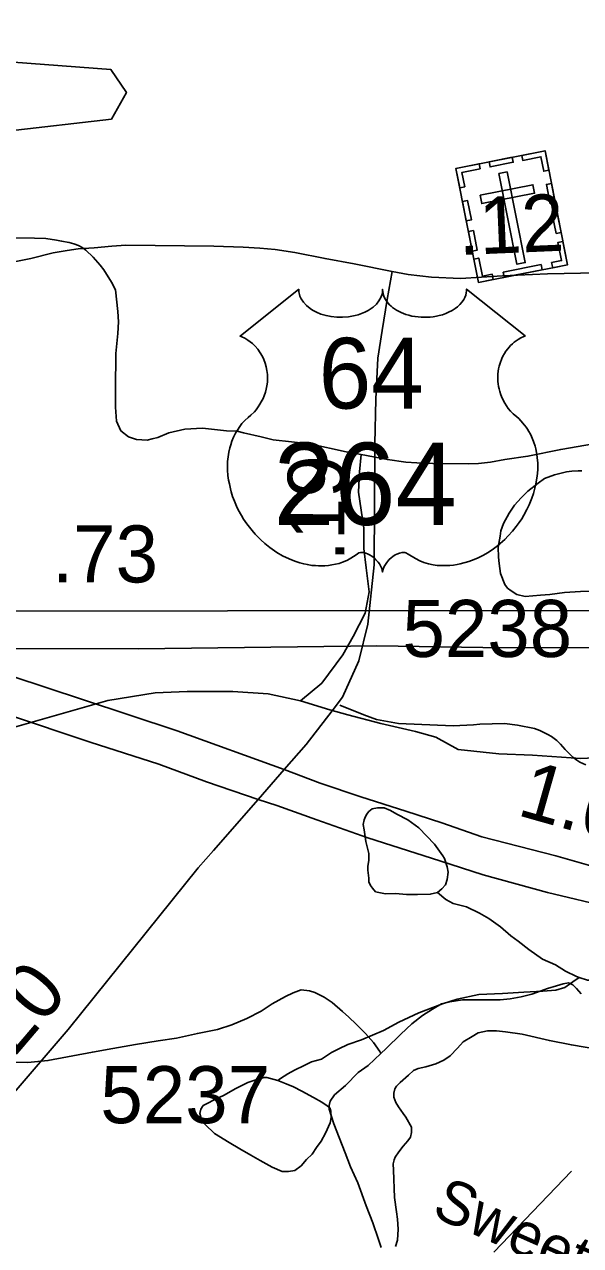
# Model space of a CAD drawing. Extents: x 2169602 to 2449496, y 721995 to 810662.
# Drawn here: x 2393158 to 2394377, y 797924 to 800600 of the extents above; entities that cross this region are included whole.
import ezdxf

# ---------------------------------------------------------------- set-up
doc = ezdxf.new("R2010")
doc.units = 0
doc.layers.add('Default', color=7, linetype='Continuous')

msp = doc.modelspace()

# ---------------------------------------------------------------- linework, layer by layer
at = {"layer": 'Default'}
msp.add_line((2394187.6, 797910.1), (2394357.5, 798087.4), dxfattribs=at)
for points in [[(2392891.1, 800340), (2393349, 800393), (2393382, 800451.4), (2393347.9, 800501.3), (2393055.9, 800523.6), (2392881, 800648.6)], [(2393896.7, 799657.7), (2393863.9, 799663.9), (2393783.7, 799681.1), (2393703.6, 799689.8), (2393677, 799696.5), (2393638.2, 799705.3), (2393624.9, 799708.7), (2393601.3, 799709.8), (2393548.4, 799715.3), (2393509.6, 799713.1), (2393475.2, 799705.3), (2393450.9, 799695.4), (2393438.7, 799692), (2393427.7, 799689.2), (2393404.3, 799690.9), (2393386.6, 799696.5), (2393370, 799709.8), (2393360, 799730.8), (2393357.8, 799761.9), (2393357.8, 799800.7), (2393358.9, 799879.4), (2393363.3, 799922.7), (2393364.4, 799948.2), (2393363.3, 799971.5), (2393358.1, 800018.6), (2393349.2, 800035.8), (2393332.2, 800062.7), (2393324.4, 800072.5), (2393309.3, 800090), (2393293.3, 800105.9), (2393285.2, 800111.3), (2393277.1, 800115.6), (2393266.7, 800119.5), (2393256.2, 800122.1), (2393239.9, 800125.4), (2393228.9, 800127.2), (2393205, 800130.9), (2393180.6, 800132.2), (2393068.9, 800133.5)], [(2393092.1, 800071.5), (2393172.7, 800087.6), (2393221.4, 800100.1), (2393251.9, 800104.9), (2393275.8, 800108.7), (2393311.1, 800110.6), (2393350.3, 800114.4), (2393380.8, 800116.3), (2393573.8, 800114.4), (2393637.7, 800112.2), (2393674.5, 800110), (2393708, 800106.8), (2393751.3, 800100.3), (2393817.3, 800087.3), (2393881.1, 800075.4), (2393964.6, 800058.5)], [(2393964.6, 800058.5), (2393999.7, 800052.5), (2394050.9, 800046.5), (2394113.9, 800043.8), (2394206.5, 800049.5), (2394304.9, 800053.7), (2394413.7, 800055.8), (2394508.9, 800066.2), (2394607.8, 800093.4)], [(2393832.7, 799096.2), (2393855.5, 799125.9), (2393891, 799205.5), (2393911.4, 799286.1), (2393925, 799416), (2393926.6, 799680.9), (2393928.7, 799779.3), (2393933, 799868.9), (2393942.2, 799929.2), (2393953.1, 799997.6), (2393964.6, 800058.5)], [(2394417.8, 799683.7), (2394371.9, 799675.3), (2394333.9, 799668.8), (2394262.1, 799654.1), (2394211.1, 799646.6), (2394180.2, 799641.2), (2394153.7, 799638.3), (2394130.7, 799637.2), (2394053.6, 799638.2), (2394018.2, 799639.5), (2393994.2, 799641.2), (2393954.1, 799646.8), (2393896.7, 799657.7)], [(2393763.4, 799118.1), (2393809.9, 799156.9), (2393856.5, 799219), (2393878.7, 799259), (2393905.3, 799310), (2393914.1, 799356.6), (2393907.5, 799409.8), (2393902.6, 799452.1), (2393902.6, 799496.5), (2393890.3, 799575.3), (2393892.7, 799619.6), (2393896.7, 799657.7)], [(2394409.8, 799358), (2394377.4, 799357.7), (2394341.9, 799355.7), (2394309.7, 799351.3), (2394289.8, 799349.4), (2394255.8, 799346.8), (2394237.7, 799351.2), (2394225.4, 799359.1), (2394217.4, 799364.8), (2394211.7, 799373), (2394201.7, 799396.8), (2394199.2, 799418.7), (2394197.3, 799432.7), (2394197.1, 799454.7), (2394201.2, 799478.8), (2394202.9, 799490.7), (2394208.8, 799506.8), (2394220.7, 799529), (2394232.6, 799547.1), (2394246.8, 799562.8), (2394262.1, 799577.1), (2394284.3, 799595.2), (2394298.4, 799605.3), (2394320.2, 799613.3), (2394346.2, 799619.5), (2394357.9, 799621.4), (2394372, 799621.7), (2394380.3, 799621.7)], [(2392339.3, 799355.4), (2392467.5, 799331.5), (2392624.4, 799303.1), (2392717.1, 799283.8), (2392867.3, 799246.5), (2392976.5, 799217.1), (2393130.6, 799172.2), (2393285.7, 799121), (2393493.1, 799052.3), (2393727.7, 798967.2)], [(2391501.6, 799316.1), (2391923.4, 799314), (2394443.8, 799315.7), (2394763, 799305.4), (2394924.3, 799294.6), (2395139.4, 799273.8), (2395355.1, 799242.6)], [(2391534.7, 799233), (2393408.6, 799231.7), (2393931.1, 799238.4), (2394163.4, 799234.7), (2394413.5, 799233.8), (2394520.5, 799233.8), (2394696.8, 799230.4), (2394868.5, 799217.7), (2395091.3, 799193.7), (2395274.6, 799171.6), (2395411.2, 799149.2)], [(2392395.4, 799262), (2392436, 799255.3), (2392616.1, 799223.3), (2392717.1, 799200.4), (2392879.2, 799154.8), (2393121.4, 799087.9), (2393302.2, 799027.5), (2393452.7, 798978.9), (2393557.4, 798940.5), (2393670.8, 798902.1)], [(2393763.4, 799118.1), (2393692.5, 799133.6), (2393614.9, 799138.1), (2393515.1, 799138.1), (2393444.7, 799135.7), (2393341.4, 799118.5), (2393142, 799061.8), (2393016.4, 799037.2), (2392903.2, 799007.7), (2392804.7, 798980.6), (2392701.4, 798968.3), (2392669.4, 798946.1), (2392600.4, 798852.5), (2392445.4, 798608.7), (2392418.3, 798532.4), (2392420.8, 798490.5), (2392445.4, 798468.4), (2392497.1, 798441.3), (2392588.1, 798431.4), (2392647.2, 798419.1)], [(2393727.7, 798967.2), (2393806.4, 798937.7), (2393895.5, 798907.3), (2393994.7, 798875.9), (2394073.5, 798850.7), (2394160.7, 798819.8), (2394322.8, 798778.6), (2394425.4, 798749.4), (2394579.5, 798719.5), (2394694.5, 798696.6), (2394908.4, 798671.3), (2395084.1, 798656.4), (2395222, 798655), (2395369.2, 798660.5), (2395553.8, 798663.3), (2395797.4, 798685), (2395992.3, 798720.4), (2396192.5, 798764.3), (2396360.4, 798808.9), (2396730.4, 798919.4), (2397163.3, 799039.1), (2397250.8, 799062.3), (2397554.8, 799148.4)], [(2395502.9, 798715.9), (2395483, 798715.8), (2395453.7, 798720.9), (2395402.7, 798734.2), (2395369.5, 798734.2), (2395349.5, 798732), (2395322.9, 798722), (2395278.6, 798699.8), (2395229.3, 798682.6), (2395155.4, 798671.3), (2395143, 798673.2), (2395125.9, 798677.7), (2394665.5, 799004.8), (2394557.3, 799000.3), (2394377.6, 798991.6), (2394271.8, 798999), (2394198, 799001.5), (2394109.3, 799011.3), (2394060.1, 799038.4), (2394015.8, 799050.7), (2393939.5, 799068), (2393867.6, 799087.1), (2393827.7, 799098.2), (2393763.4, 799118.1)], [(2393849.9, 799108.8), (2393902.1, 799087.2), (2393930.1, 799077.4), (2393978.3, 799068), (2394098.4, 799063.2), (2394142.4, 799065.7), (2394156.4, 799066.6), (2394210.3, 799068.5), (2394238.8, 799064.9), (2394276.4, 799057.1), (2394288.3, 799052.7), (2394298.2, 799047.9), (2394305.6, 799044.3), (2394313.3, 799039.6), (2394319.4, 799035.4), (2394325.1, 799031.1), (2394333.7, 799022.9), (2394343.5, 799011.5), (2394350.9, 799004), (2394360.5, 798994.8), (2394369.2, 798988.2), (2394375.9, 798983.9), (2394388.6, 798977.4)], [(2393727.7, 798967.2), (2393775.9, 799022.2), (2393832.7, 799096.2)], [(2393670.8, 798902.1), (2393727.7, 798967.2)], [(2393572.6, 798789.9), (2393670.8, 798902.1)], [(2393670.8, 798902.1), (2393711.6, 798888.3), (2393799.4, 798857), (2393911.3, 798817.6), (2394068.7, 798767.3), (2394163.9, 798736.4), (2394304.9, 798698), (2394446.1, 798664.4), (2394588.7, 798634.5), (2394719.8, 798613.8), (2394867, 798590.8), (2394954.4, 798583.9), (2395123.4, 798573.7), (2395358.3, 798572.1), (2395555.2, 798583.2), (2395738.4, 798598.8), (2395868.9, 798618.2), (2395924, 798628.5), (2396088.3, 798658.3), (2396170.5, 798675.2), (2396355.1, 798728.5)], [(2394063.7, 798698.1), (2394047.7, 798694), (2394019.6, 798693.8), (2393995.8, 798693.8), (2393971.8, 798695.8), (2393949.6, 798695.4), (2393935.5, 798697.6), (2393927.9, 798699.6), (2393921.5, 798707.4), (2393917.2, 798713.3), (2393913.1, 798721.2), (2393913.1, 798729.3), (2393911.1, 798747.1), (2393911.1, 798755.2), (2393913.1, 798769.1), (2393913.3, 798783.3), (2393907, 798809.4), (2393902.9, 798835.1), (2393900.6, 798847.3), (2393902.7, 798857.1), (2393904.5, 798861.2), (2393908.4, 798869.2), (2393912.9, 798875.4), (2393920.3, 798881.2), (2393932.4, 798883.4), (2393946.6, 798883.3), (2393960.5, 798877.5), (2393974.9, 798869.7), (2393998.6, 798857.5), (2394022.6, 798839.8), (2394057.1, 798804.1), (2394075.1, 798778.2), (2394079.2, 798772.3), (2394085.2, 798754.5), (2394087, 798742.4), (2394085.2, 798726.4), (2394081.5, 798714.4), (2394073.5, 798706.3), (2394063.7, 798698.1)], [(2392897.8, 798008.6), (2392940.4, 798033.2), (2393113.8, 798233.8), (2393254, 798398.1), (2393539.5, 798752.1), (2393572.6, 798789.9)], [(2394063.7, 798698.1), (2394081.7, 798682.3), (2394097.9, 798674.2), (2394127.6, 798666.5), (2394155.9, 798652.9), (2394176, 798640.9), (2394201.9, 798622.8), (2394224.2, 798603.2), (2394240.4, 798591), (2394264.2, 798573.2), (2394294.1, 798551.7), (2394322.4, 798539.7), (2394344.2, 798525.8), (2394368.2, 798514.1), (2394374.3, 798512)], [(2394374.3, 798512), (2394392.3, 798506), (2394400.6, 798506), (2394406.5, 798506.3), (2394414.5, 798508.3), (2394424.3, 798508.4), (2394432.1, 798510.5), (2394440.1, 798512.5), (2394450.2, 798516.3)], [(2393713.6, 798286.2), (2393719.8, 798290.5), (2393736, 798300.6), (2393750.1, 798308.6), (2393771.7, 798318.7), (2393787.4, 798326.9), (2393809.8, 798332.9), (2393831.7, 798347), (2393847.5, 798355.2), (2393867.4, 798365.1), (2393897.1, 798375.2), (2393945.1, 798395.6), (2393979.2, 798413.9), (2394023.1, 798434.1), (2394074.7, 798454.2), (2394107.1, 798464.4), (2394154.7, 798474.6), (2394206.6, 798476.9), (2394252.7, 798479.2), (2394294.7, 798481.4), (2394322.8, 798483.6), (2394342.9, 798489.9), (2394360.2, 798501.9), (2394374.3, 798512)], [(2393939.5, 798345.4), (2393951.4, 798355.8), (2393983.6, 798387.8), (2394007.2, 798409.8), (2394031.2, 798428.1), (2394052.9, 798442.3), (2394072.8, 798454.3), (2394091, 798458.4), (2394118.9, 798462.7), (2394181.1, 798463), (2394201, 798462.9), (2394223.1, 798465.2), (2394247.1, 798469.3), (2394270.7, 798475.4), (2394288.7, 798481.6), (2394304.9, 798487.7), (2394324.6, 798493.6), (2394339, 798497.6), (2394350.6, 798499.8), (2394360.7, 798495.9), (2394368.7, 798487.8), (2394378.7, 798476.1)], [(2393939.5, 798345.4), (2393937.7, 798349.4), (2393923.5, 798369.4), (2393905.7, 798389.1), (2393885.2, 798409.2), (2393869.2, 798425), (2393855.4, 798437.2), (2393833.1, 798456.8), (2393815.3, 798468.9), (2393795.2, 798478.8), (2393783.1, 798482.7), (2393765, 798484.6), (2393747.2, 798478.4), (2393730.8, 798470.3), (2393701.4, 798454.1), (2393677.5, 798437.8), (2393645.5, 798422), (2393613.3, 798407.8), (2393581.5, 798397.6), (2393537.6, 798389.2), (2393491.7, 798379.1), (2393451.5, 798372.6), (2393401.7, 798364.7), (2393351.8, 798356), (2393307.5, 798348.1), (2393209.7, 798329.6), (2393166.1, 798325.3), (2393111.9, 798327)], [(2394417.5, 798354.2), (2394357.4, 798363.8), (2394309.2, 798373.5), (2394249.6, 798387.4), (2394213.1, 798392.9), (2394193, 798395.1), (2394173.5, 798394.8), (2394153.2, 798390.6), (2394139.4, 798382.5), (2394119.8, 798370.5), (2394107.7, 798356.5), (2394091.7, 798340.2), (2394077.7, 798330.2), (2394059.9, 798322.4), (2394037.9, 798315.9), (2394021.5, 798312), (2394011.5, 798308.2), (2394000, 798297.8), (2393982.2, 798281.8), (2393974, 798273.7), (2393970.1, 798267.8), (2393968.4, 798257.9), (2393968.2, 798249.8), (2393972.1, 798237.9), (2393978.3, 798228), (2393988.5, 798213.9), (2393994.5, 798205.7), (2394006.6, 798184), (2394006.8, 798179.9), (2394006.8, 798172.2), (2394004.7, 798162), (2393998.6, 798154), (2393988.5, 798142.1), (2393979.3, 798129.7), (2393970.9, 798118), (2393969, 798111.8), (2393966.8, 798103.6), (2393967.2, 798089.8), (2393969.5, 798029.8), (2393974, 797997.9), (2393975.8, 797981.8), (2393977.9, 797960), (2393975.8, 797935.9), (2393971.9, 797921.9)], [(2393940.1, 797919.8), (2393934.2, 797937.8), (2393921.9, 797973.7), (2393907.7, 798011.5), (2393889.3, 798061.4), (2393873.1, 798097.1), (2393861.2, 798127.3), (2393848.5, 798161.2), (2393836.6, 798191.1), (2393830.6, 798209), (2393826.5, 798223), (2393826.1, 798231.2), (2393828.2, 798241), (2393838.2, 798254.9), (2393862, 798275.2), (2393890.1, 798303.4), (2393911.8, 798319.2), (2393939.5, 798345.4)], [(2393713.6, 798286.2), (2393731.9, 798278.5), (2393747.9, 798272.4), (2393766.1, 798262.4), (2393792, 798248.7), (2393810.2, 798238.7), (2393822.1, 798230.8), (2393828.5, 798225), (2393830.3, 798219), (2393830.5, 798204.8), (2393828.5, 798192.9), (2393818.4, 798170.9), (2393808.8, 798152.9), (2393798.7, 798139), (2393788.7, 798124.7), (2393777, 798112.7), (2393764.9, 798098.7), (2393751.2, 798088.6), (2393737.4, 798086.7), (2393723.3, 798086.3), (2393701.1, 798096.2), (2393674.9, 798110.3), (2393654.8, 798122.2), (2393630.8, 798136), (2393606.8, 798149.8), (2393574.8, 798169.6), (2393554.7, 798189.3), (2393548.6, 798195.5), (2393544.7, 798205.4), (2393542.6, 798213.5), (2393544.7, 798223.3), (2393550.2, 798231.4), (2393558.6, 798235.4), (2393574.4, 798243.5), (2393595.9, 798253.7), (2393620.1, 798267.9), (2393647.8, 798281.9), (2393668.1, 798288.2), (2393684.1, 798292.3), (2393690, 798292.2), (2393713.6, 798286.2)]]:
    msp.add_lwpolyline(points, dxfattribs=at)
for points in [[(2394104.1, 800284.9), (2394299.4, 800323.5), (2394348.8, 800073.7), (2394153.5, 800035.1)], [(2394176.8, 800299.2), (2394227.6, 800309.2), (2394229.8, 800298.1), (2394179, 800288)], [(2394307.9, 800280.9), (2394296.7, 800278.7), (2394290.5, 800310.3), (2394250.7, 800302.4), (2394248.6, 800313.4), (2394299.5, 800323.4)], [(2394112.5, 800242.4), (2394123.6, 800244.6), (2394117.4, 800276.1), (2394157.2, 800284), (2394155, 800294.9), (2394104.1, 800284.9)], [(2394216.7, 800277.2), (2394198.4, 800273.6), (2394237.7, 800074.7), (2394256, 800078.3)], [(2394157.3, 800226), (2394160.9, 800207.7), (2394276.5, 800230.5), (2394272.8, 800248.8)], [(2394310.8, 800207), (2394302.4, 800249.5), (2394313.6, 800251.7), (2394322, 800209.2)], [(2394126.8, 800169.6), (2394118.4, 800212.1), (2394129.6, 800214.3), (2394138, 800171.8)], [(2394323.6, 800142.4), (2394315.2, 800184.8), (2394326.4, 800187.1), (2394334.8, 800144.6)], [(2394139.9, 800103.7), (2394131.5, 800146.2), (2394142.6, 800148.4), (2394151, 800105.9)], [(2394316.3, 800067.2), (2394314, 800078.5), (2394335.6, 800082.8), (2394327.8, 800122.4), (2394338.7, 800124.6), (2394348.8, 800073.7)], [(2394185.9, 800041.5), (2394183.7, 800052.8), (2394162.1, 800048.5), (2394154.3, 800088.2), (2394143.3, 800086), (2394153.4, 800035.1)], [(2394207.6, 800057.5), (2394290.9, 800073.9), (2394293.1, 800062.7), (2394209.8, 800046.3)], [(2393759.5, 800019.8), (2393759.8, 800014.5), (2393761.1, 800008.2), (2393762.1, 800004.9), (2393765.1, 799998.7), (2393769.9, 799991.3), (2393776.7, 799984.1), (2393784.4, 799977.8), (2393789.6, 799974.4), (2393798.3, 799969.7), (2393808.3, 799965.5), (2393819.4, 799962.3), (2393830.7, 799960.1), (2393843.1, 799958.7), (2393855.3, 799958.5), (2393868.5, 799959.5), (2393883.1, 799962.3), (2393889.9, 799964), (2393897.4, 799966.6), (2393904.4, 799969.5), (2393912, 799973.6), (2393918.2, 799977.5), (2393923, 799981), (2393929.8, 799987.6), (2393935.3, 799994.3), (2393937.6, 799998.1), (2393939.5, 800001.8), (2393942.2, 800009.5), (2393943, 800013), (2393943.5, 800020.1), (2393944, 800014.1), (2393944.6, 800010.4), (2393945.6, 800006.7), (2393947.1, 800002.8), (2393949.8, 799997.4), (2393952.9, 799992.8), (2393958.6, 799986.1), (2393962.2, 799982.7), (2393965.4, 799980.1), (2393974.2, 799974.1), (2393984.4, 799968.9), (2393989.4, 799966.7), (2393994.6, 799964.9), (2394001.1, 799962.9), (2394007.8, 799961.3), (2394014.5, 799960.1), (2394021.4, 799959.2), (2394028.3, 799958.6), (2394034, 799958.5), (2394041, 799958.6), (2394047.5, 799958.9), (2394054.1, 799959.7), (2394061.4, 799960.9), (2394067.2, 799962.2), (2394075, 799964.2), (2394082, 799966.8), (2394088.1, 799969.4), (2394096.1, 799973.6), (2394102.6, 799977.6), (2394107.3, 799981.4), (2394112.9, 799986.6), (2394118.2, 799992.7), (2394121.3, 799997.2), (2394123.5, 800001.9), (2394125.6, 800006.7), (2394126.8, 800011.9), (2394127.4, 800016.4), (2394127.5, 800020.2), (2394256.1, 799917.8), (2394253.1, 799916.6), (2394246.1, 799913.2), (2394240.6, 799909.9), (2394231.7, 799903.7), (2394227.9, 799900.3), (2394224.1, 799896.7), (2394220.6, 799892.9), (2394217.6, 799889.3), (2394213.9, 799884.2), (2394210.5, 799879), (2394207.2, 799873.3), (2394204.9, 799868.4), (2394200.9, 799858), (2394199, 799851.5), (2394197.8, 799845.9), (2394196.3, 799834.5), (2394195.9, 799829), (2394195.9, 799823.6), (2394196.2, 799817.9), (2394196.7, 799812.4), (2394197.7, 799806.7), (2394198.6, 799801.7), (2394200.2, 799795.6), (2394202.5, 799788.4), (2394205.3, 799781.5), (2394211.2, 799770.3), (2394218.7, 799758.9), (2394224.1, 799752.5), (2394229.5, 799747.1), (2394237.4, 799740.4), (2394241.7, 799736.6), (2394246.6, 799731.7), (2394254.7, 799722.3), (2394257.9, 799717.9), (2394261.2, 799713), (2394264.3, 799707.9), (2394267.3, 799702.4), (2394269.7, 799697.6), (2394274.3, 799686.6), (2394277.6, 799675.9), (2394279.1, 799670.3), (2394281.5, 799657.6), (2394282.4, 799651.4), (2394283.4, 799639.1), (2394283.4, 799624.2), (2394282.3, 799610.1), (2394279.6, 799593.6), (2394277.4, 799583.7), (2394274, 799572.2), (2394270.8, 799562.3), (2394264.9, 799547.6), (2394259.7, 799537), (2394252.9, 799524.5), (2394248.3, 799517), (2394242.9, 799508.9), (2394236.1, 799499.7), (2394228.2, 799489.8), (2394218.7, 799479.4), (2394211.1, 799471.7), (2394201.1, 799462.7), (2394195, 799457.7), (2394186.3, 799451.2), (2394174.5, 799443.3), (2394162.8, 799436.5), (2394152.8, 799431.4), (2394144, 799427.6), (2394132.6, 799423.3), (2394113.6, 799418.1), (2394106.7, 799416.6), (2394098.5, 799415.4), (2394090.9, 799414.6), (2394083.4, 799414.2), (2394073.4, 799414.2), (2394063.4, 799414.9), (2394054, 799416.3), (2394044.2, 799418.4), (2394034, 799421.4), (2394024.7, 799425), (2394015.2, 799429.7), (2393999.3, 799439.7), (2393994.7, 799442.1), (2393992.2, 799442.8), (2393986, 799443.1), (2393980.2, 799441.9), (2393974.3, 799439.6), (2393970.7, 799437.7), (2393966, 799434.5), (2393962.4, 799431.7), (2393957.9, 799427.5), (2393954.9, 799424), (2393952.6, 799421.2), (2393948.1, 799414.2), (2393946.5, 799410.8), (2393944.8, 799406.5), (2393943.4, 799400.1), (2393941.4, 799408.2), (2393939, 799413.5), (2393936.3, 799418.1), (2393933.4, 799422.1), (2393928.9, 799427.2), (2393924.9, 799431.1), (2393920, 799435.1), (2393914.9, 799438.2), (2393910.7, 799440.3), (2393906.9, 799441.8), (2393902.3, 799442.9), (2393898.5, 799443.2), (2393895.4, 799443.1), (2393891.1, 799442.2), (2393885.3, 799438), (2393879.8, 799434.2), (2393873.8, 799430.4), (2393866.7, 799426.6), (2393861.4, 799424.2), (2393855.2, 799421.8), (2393847.9, 799419.3), (2393840, 799417.3), (2393831.9, 799415.7), (2393824.7, 799414.6), (2393817.1, 799413.9), (2393810.2, 799413.6), (2393802.9, 799413.7), (2393796.2, 799414.3), (2393788.4, 799414.9), (2393778.6, 799416.4), (2393770.6, 799418.2), (2393762.1, 799420.5), (2393753.3, 799423.2), (2393744, 799426.8), (2393732.3, 799431.9), (2393724.2, 799436.1), (2393711.3, 799443.4), (2393696.3, 799453.8), (2393685, 799463), (2393676.6, 799470.6), (2393664.4, 799483), (2393657.2, 799491.2), (2393646, 799505.7), (2393638.7, 799516.3), (2393634.1, 799524.1), (2393627.2, 799536.5), (2393623.5, 799544.3), (2393618.6, 799555.7), (2393614.8, 799566.1), (2393611.6, 799576), (2393609.9, 799582.3), (2393607.5, 799593.4), (2393606, 799601.2), (2393604.5, 799611.9), (2393603.7, 799623.2), (2393603.6, 799633.6), (2393603.8, 799642.3), (2393604.8, 799652.4), (2393606.5, 799663.1), (2393608.6, 799672.3), (2393610.5, 799678.9), (2393613.2, 799687), (2393616.8, 799695.9), (2393621.1, 799704.4), (2393625.1, 799711.4), (2393630.2, 799719), (2393635.2, 799725.5), (2393641.8, 799732.6), (2393648.6, 799739.2), (2393654.9, 799744.3), (2393662.3, 799751.6), (2393666.2, 799756), (2393670.9, 799762.1), (2393674.6, 799767.8), (2393677.6, 799772.9), (2393681.5, 799780.4), (2393683.8, 799786.1), (2393686.8, 799794.7), (2393688.3, 799800.8), (2393689.8, 799808.6), (2393690.8, 799816), (2393691.2, 799825.2), (2393690.9, 799832.8), (2393689.9, 799841.7), (2393688.3, 799850.2), (2393686.3, 799857.6), (2393683.1, 799866.1), (2393680.1, 799872.4), (2393675.2, 799880.8), (2393669.7, 799888.6), (2393664.1, 799895), (2393658.4, 799900.7), (2393652.9, 799905), (2393647.7, 799908.7), (2393641.2, 799912.6), (2393634.9, 799915.8), (2393630.9, 799917.4)]]:
    msp.add_lwpolyline(points, close=True, dxfattribs=at)

# ---------------------------------------------------------------- texts
for s, height, rotation, p in [('.12', 125, 2.4381, (2394110.9, 800094.7)), ('.19', 125, 89.6605, (2393859.3, 799423.4)), ('.73', 125, 0.039, (2393218.9, 799377.3)), ('1.02', 125, 344.1195, (2394235.5, 798868.4)), ('.20', 125, 49.5391, (2393106.3, 798300.7)), ('Sweet Melody Ln.', 95, 336.1851, (2394048.2, 797990.3))]:
    msp.add_text(s, height=height, rotation=rotation, dxfattribs=at).set_placement(p)
for s, height, p in [('64', 155, (2393803.3, 799758.5)), ('264', 180, (2393704.3, 799503.6)), ('5238', 125, (2393987, 799214.1)), ('5237', 125, (2393324.8, 798192.4))]:
    msp.add_text(s, height=height, dxfattribs=at).set_placement(p)

doc.saveas('drawing.dxf')
